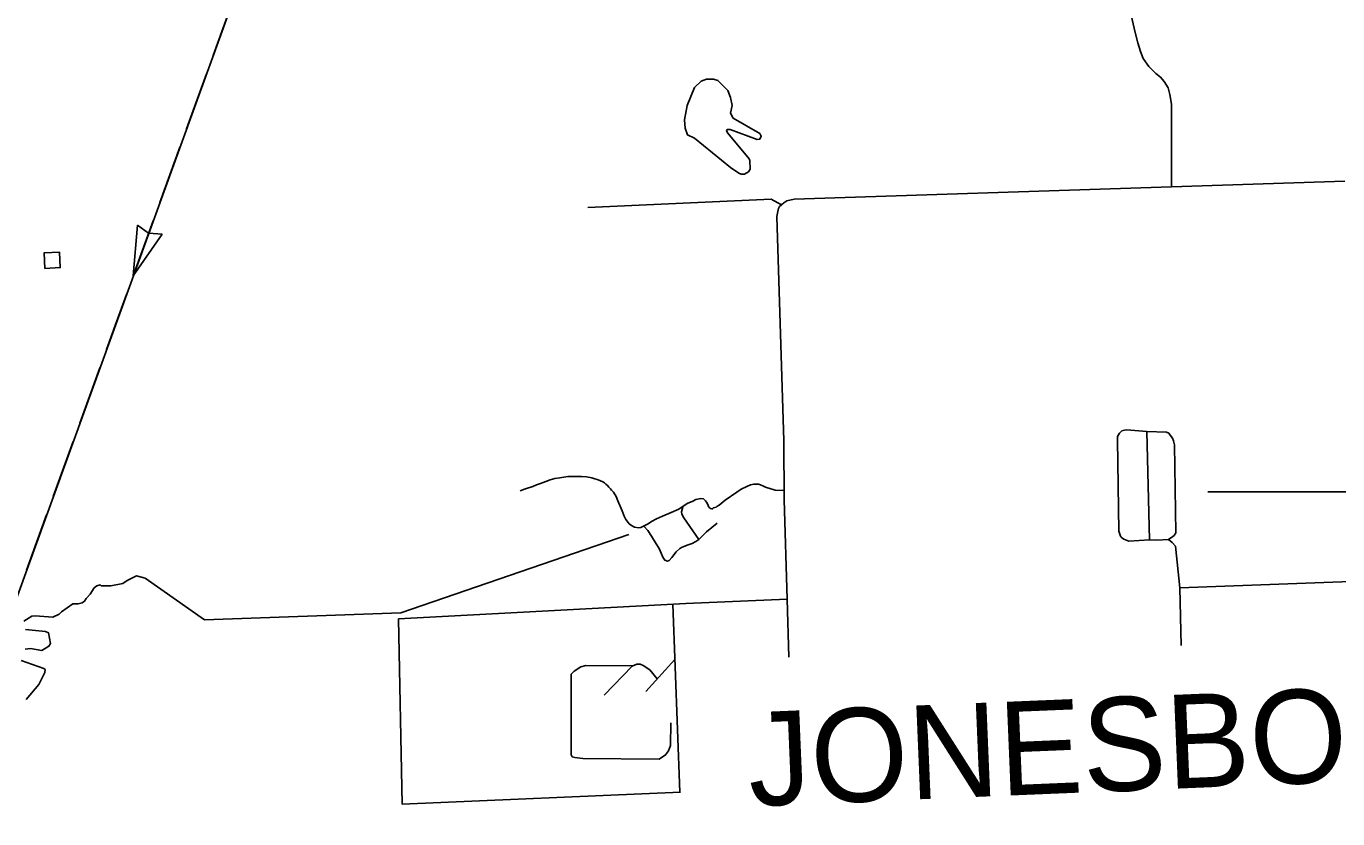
# Model space of a CAD drawing. Extents: x 1671357 to 13005564, y 567358 to 14261451.
# Drawn here: x 12758309.13 to 12758325.89, y 14259859.61 to 14259869.74 of the extents above; entities that cross this region are included whole.
import ezdxf

# ---------------------------------------------------------------- set-up
doc = ezdxf.new("R2010")
doc.units = 0
for name, color, linetype in [('33', 7, 'Continuous'), ('34', 7, 'Continuous'), ('35', 7, 'Continuous'), ('43', 7, 'Continuous'), ('51', 7, 'Continuous'), ('56', 7, 'Continuous'), ('6', 7, 'Continuous')]:
    doc.layers.add(name, color=color, linetype=linetype)

msp = doc.modelspace()

# ---------------------------------------------------------------- linework, layer by layer
at = {"layer": '33'}
for points in [[(12758323.058, 14259870.681), (12758323.17, 14259870.268), (12758323.204, 14259870.085), (12758323.249, 14259869.886), (12758323.302, 14259869.666), (12758323.334, 14259869.53), (12758323.369, 14259869.421), (12758323.405, 14259869.33), (12758323.476, 14259869.228), (12758323.565, 14259869.141), (12758323.624, 14259869.092), (12758323.674, 14259869.037), (12758323.723, 14259868.957), (12758323.745, 14259868.873), (12758323.768, 14259868.75), (12758323.766, 14259867.691), (12758325.981, 14259867.763)], [(12758318.81, 14259864.446), (12758318.814, 14259863.691), (12758318.855, 14259862.421)], [(12758326.403, 14259862.66), (12758323.872, 14259862.563), (12758323.891, 14259861.828)], [(12758318.855, 14259862.421), (12758318.877, 14259861.678)]]:
    msp.add_lwpolyline(points, dxfattribs=at)
at = {"layer": '34'}
for points in [[(12758323.766, 14259867.691), (12758318.944, 14259867.534), (12758318.849, 14259867.511), (12758318.812, 14259867.485), (12758318.781, 14259867.459), (12758318.757, 14259867.439), (12758318.745, 14259867.413), (12758318.737, 14259867.377), (12758318.723, 14259867.31), (12758318.81, 14259864.446)], [(12758318.781, 14259867.459), (12758318.65, 14259867.535), (12758316.309, 14259867.429)], [(12758323.726, 14259863.181), (12758323.577, 14259863.172), (12758323.486, 14259863.18), (12758323.219, 14259863.162), (12758323.158, 14259863.186), (12758323.126, 14259863.208), (12758323.118, 14259863.217), (12758323.11, 14259863.239), (12758323.094, 14259863.288), (12758323.076, 14259864.457), (12758323.077, 14259864.499), (12758323.101, 14259864.543), (12758323.132, 14259864.573), (12758323.166, 14259864.582), (12758323.196, 14259864.584), (12758323.449, 14259864.564), (12758323.701, 14259864.554), (12758323.73, 14259864.54), (12758323.749, 14259864.515), (12758323.777, 14259864.48), (12758323.791, 14259864.442), (12758323.805, 14259864.392), (12758323.821, 14259863.268), (12758323.802, 14259863.235), (12758323.783, 14259863.219), (12758323.726, 14259863.181)], [(12758323.486, 14259863.18), (12758323.449, 14259864.564)], [(12758326.355, 14259863.793), (12758324.231, 14259863.79)], [(12758323.872, 14259862.563), (12758323.815, 14259863.099), (12758323.775, 14259863.143), (12758323.726, 14259863.181)], [(12758317.559, 14259862.366), (12758313.888, 14259862.167), (12758313.936, 14259859.797), (12758317.492, 14259859.951)], [(12758318.855, 14259862.421), (12758317.559, 14259862.366)]]:
    msp.add_lwpolyline(points, dxfattribs=at)
at = {"layer": '35'}
for points in [[(12758317.668, 14259868.315), (12758317.581, 14259868.355), (12758317.552, 14259868.443), (12758317.542, 14259868.547), (12758317.576, 14259868.733), (12758317.672, 14259868.96), (12758317.756, 14259869.042), (12758317.825, 14259869.066), (12758317.914, 14259869.069), (12758317.968, 14259869.049), (12758318.096, 14259868.923), (12758318.13, 14259868.834), (12758318.152, 14259868.732), (12758318.13, 14259868.632), (12758318.164, 14259868.571), (12758318.507, 14259868.371), (12758318.523, 14259868.337), (12758318.506, 14259868.302), (12758318.47, 14259868.295), (12758318.127, 14259868.423), (12758318.089, 14259868.425), (12758318.077, 14259868.405), (12758318.097, 14259868.378), (12758318.369, 14259868.051), (12758318.379, 14259868.027), (12758318.38, 14259867.915), (12758318.359, 14259867.885), (12758318.307, 14259867.854), (12758318.265, 14259867.854), (12758318.236, 14259867.865), (12758318.131, 14259867.94)], [(12758318.131, 14259867.94), (12758317.668, 14259868.315)], [(12758316.832, 14259863.247), (12758313.917, 14259862.247), (12758311.406, 14259862.157), (12758310.648, 14259862.689), (12758310.54, 14259862.72), (12758310.42, 14259862.66), (12758310.365, 14259862.621), (12758310.212, 14259862.592), (12758310.089, 14259862.592), (12758310.074, 14259862.605), (12758310.033, 14259862.59), (12758309.996, 14259862.563), (12758309.946, 14259862.485), (12758309.894, 14259862.43), (12758309.876, 14259862.395), (12758309.843, 14259862.374), (12758309.792, 14259862.362), (12758309.726, 14259862.36), (12758309.579, 14259862.26), (12758309.552, 14259862.228), (12758309.47, 14259862.191), (12758309.244, 14259862.205), (12758309.202, 14259862.204), (12758309.101, 14259862.138)], [(12758309.12, 14259862.033), (12758309.377, 14259862.008), (12758309.414, 14259861.99), (12758309.439, 14259861.854), (12758309.42, 14259861.818), (12758309.331, 14259861.762), (12758309.184, 14259861.788), (12758309.116, 14259861.781)], [(12758309.064, 14259861.637), (12758309.356, 14259861.535), (12758309.37, 14259861.519), (12758309.368, 14259861.482), (12758309.293, 14259861.329), (12758309.127, 14259861.137)]]:
    msp.add_lwpolyline(points, dxfattribs=at)
at = {"layer": '43'}
for p, q in [((12758310.497, 14259866.552), (12758310.552, 14259867.199)), ((12758310.497, 14259866.552), (12758310.869, 14259867.085)), ((12758310.552, 14259867.199), (12758310.694, 14259867.1)), ((12758310.869, 14259867.085), (12758310.696, 14259867.099))]:
    msp.add_line(p, q, dxfattribs=at)
for points in [[(12758313.207, 14259874.285), (12758312.861, 14259873.244), (12758312.824, 14259873.039), (12758312.765, 14259872.789), (12758312.537, 14259872.18), (12758308.447, 14259860.899), (12758308.454, 14259860.785), (12758307.78, 14259859.026)], [(12758311.775, 14259870.077), (12758311.519, 14259869.372)], [(12758311.434, 14259869.137), (12758311.178, 14259868.432)], [(12758311.093, 14259868.197), (12758310.837, 14259867.492)], [(12758310.752, 14259867.257), (12758310.497, 14259866.552)], [(12758310.411, 14259866.316), (12758310.283, 14259865.964)], [(12758310.283, 14259865.964), (12758310.156, 14259865.611)], [(12758310.07, 14259865.376), (12758309.815, 14259864.671)], [(12758309.73, 14259864.436), (12758309.474, 14259863.731)], [(12758309.389, 14259863.496), (12758309.133, 14259862.791)]]:
    msp.add_lwpolyline(points, dxfattribs=at)
at = {"layer": '51'}
msp.add_line((12758317.419, 14259861.647), (12758317.046, 14259861.241), dxfattribs=at)
for points in [[(12758318.813, 14259863.807), (12758318.703, 14259863.812), (12758318.578, 14259863.85), (12758318.551, 14259863.864), (12758318.515, 14259863.881), (12758318.488, 14259863.89), (12758318.457, 14259863.892), (12758318.427, 14259863.889), (12758318.387, 14259863.88), (12758318.339, 14259863.859), (12758318.268, 14259863.827), (12758318.211, 14259863.789), (12758318.064, 14259863.687), (12758317.985, 14259863.623), (12758317.956, 14259863.605), (12758317.945, 14259863.595), (12758317.911, 14259863.589), (12758317.902, 14259863.574), (12758317.893, 14259863.573), (12758317.875, 14259863.578), (12758317.862, 14259863.589), (12758317.85, 14259863.606), (12758317.839, 14259863.628), (12758317.823, 14259863.66), (12758317.81, 14259863.678), (12758317.797, 14259863.691), (12758317.787, 14259863.702), (12758317.752, 14259863.706), (12758317.688, 14259863.694), (12758317.648, 14259863.673), (12758317.575, 14259863.641), (12758317.468, 14259863.572), (12758317.37, 14259863.526), (12758317.262, 14259863.483), (12758317.184, 14259863.446), (12758317.122, 14259863.411), (12758317.078, 14259863.384), (12758317.043, 14259863.365), (12758317.019, 14259863.351), (12758316.985, 14259863.336), (12758316.957, 14259863.333), (12758316.904, 14259863.342), (12758316.867, 14259863.36), (12758316.836, 14259863.381), (12758316.822, 14259863.398), (12758316.792, 14259863.438), (12758316.773, 14259863.481), (12758316.747, 14259863.547), (12758316.69, 14259863.678), (12758316.669, 14259863.732), (12758316.635, 14259863.786), (12758316.611, 14259863.813), (12758316.597, 14259863.83), (12758316.577, 14259863.852), (12758316.559, 14259863.874), (12758316.539, 14259863.891), (12758316.519, 14259863.906), (12758316.5, 14259863.919), (12758316.469, 14259863.932), (12758316.44, 14259863.945), (12758316.382, 14259863.963), (12758316.356, 14259863.969), (12758316.291, 14259863.982), (12758316.226, 14259863.989), (12758316.163, 14259863.99), (12758316.052, 14259863.987), (12758315.95, 14259863.973), (12758315.884, 14259863.961), (12758315.826, 14259863.945), (12758315.772, 14259863.923), (12758315.703, 14259863.9), (12758315.652, 14259863.882), (12758315.602, 14259863.861), (12758315.511, 14259863.832), (12758315.484, 14259863.822), (12758315.457, 14259863.809), (12758315.443, 14259863.805)], [(12758317.522, 14259863.597), (12758317.504, 14259863.538), (12758317.509, 14259863.507), (12758317.532, 14259863.459), (12758317.725, 14259863.184)], [(12758317.961, 14259863.39), (12758317.825, 14259863.281), (12758317.765, 14259863.222), (12758317.725, 14259863.184), (12758317.685, 14259863.155), (12758317.642, 14259863.133), (12758317.59, 14259863.113), (12758317.514, 14259863.085), (12758317.482, 14259863.069), (12758317.435, 14259863.027), (12758317.381, 14259862.954), (12758317.348, 14259862.916), (12758317.326, 14259862.906), (12758317.289, 14259862.919), (12758317.265, 14259862.958), (12758317.244, 14259863.007), (12758317.22, 14259863.069), (12758317.182, 14259863.128), (12758317.119, 14259863.226), (12758317.074, 14259863.296), (12758317.023, 14259863.351)], [(12758317.392, 14259862.357), (12758317.483, 14259859.951)], [(12758316.881, 14259861.567), (12758316.28, 14259861.57), (12758316.217, 14259861.556), (12758316.131, 14259861.498), (12758316.093, 14259861.46), (12758316.093, 14259860.429), (12758316.107, 14259860.405), (12758316.141, 14259860.395), (12758316.241, 14259860.381), (12758317.219, 14259860.376), (12758317.301, 14259860.429), (12758317.339, 14259860.482), (12758317.363, 14259860.549), (12758317.368, 14259860.837)], [(12758316.515, 14259861.194), (12758316.874, 14259861.563), (12758316.932, 14259861.587), (12758316.975, 14259861.587), (12758317.013, 14259861.573), (12758317.099, 14259861.515), (12758317.195, 14259861.403)]]:
    msp.add_lwpolyline(points, dxfattribs=at)
at = {"layer": '56'}
msp.add_lwpolyline([(12758309.367, 14259866.649), (12758309.359, 14259866.846), (12758309.556, 14259866.855), (12758309.565, 14259866.658)], close=True, dxfattribs=at)

# ---------------------------------------------------------------- texts
at = {"layer": '6'}
msp.add_text('JONESBORO', height=1.199, rotation=2.3695, dxfattribs=at).set_placement((12758318.376, 14259859.772))
msp.add_text('JONESBORO', height=1.199, rotation=2.3695, dxfattribs=at).set_placement((12758318.376, 14259859.772))

doc.saveas('drawing.dxf')
